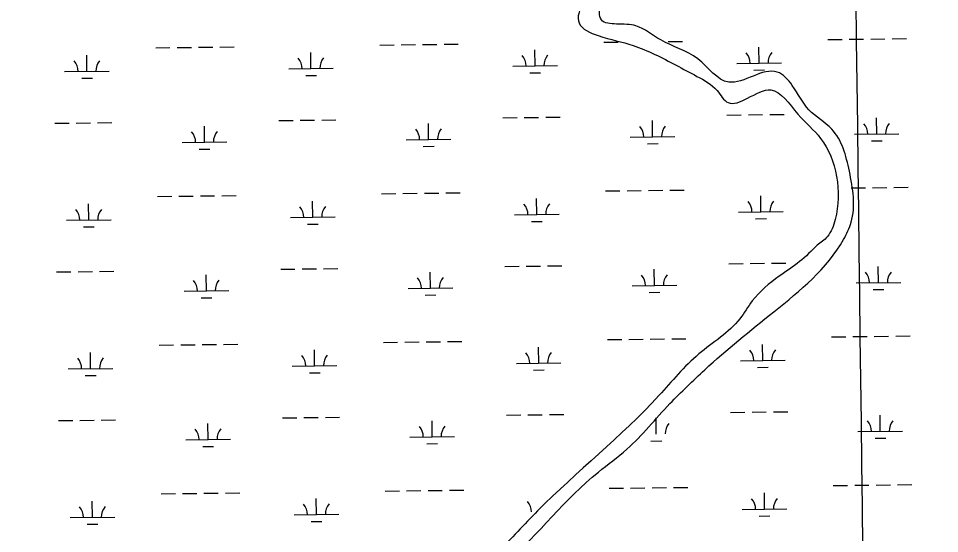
# Model space of a CAD drawing. Extents: x 3704301 to 3742427, y 506229 to 532009.
# Drawn here: x 3732881 to 3734945, y 527909 to 529062 of the extents above; entities that cross this region are included whole.
import ezdxf

# ---------------------------------------------------------------- set-up
doc = ezdxf.new("R2010")
doc.units = 0
for name, color, linetype in [('V-GRID-MAJR', 7, 'Continuous'), ('V-TOPO-SHOR', 7, 'Continuous'), ('V-WETL-SWMP', 7, 'Continuous')]:
    doc.layers.add(name, color=color, linetype=linetype)

msp = doc.modelspace()

# ---------------------------------------------------------------- linework, layer by layer
at = {"layer": 'V-GRID-MAJR'}
msp.add_spline([(3734972.0700000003, 511968.765), (3734896.2830000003, 518027.318), (3734820.471, 524087.803), (3734744.659, 530148.301), (3734744.6350000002, 530150.22)], degree=3, dxfattribs=at)
at = {"layer": 'V-TOPO-SHOR'}
for points in [[(3732887.508, 530127.529), (3732915.157, 530012.053), (3732953.3924305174, 529953.4216159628), (3732999.4697721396, 529935.6405641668), (3733068.19361268, 529941.0662568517), (3733153.554346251, 529898.5421299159), (3733256.4160088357, 529925.0219663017), (3733348.822802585, 529868.8259031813), (3733493.8487771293, 529822.4447711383), (3733554.998, 529602.958), (3733594.9590000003, 529566.583), (3733722.1712659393, 529527.143892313), (3733809.51652662, 529509.867061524), (3733994.970051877, 529532.770015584), (3734015.076122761, 529388.5563971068), (3734046.8696027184, 529226.1415426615), (3734122.919626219, 529194.9686774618), (3734167.551, 529169.162), (3734169.3051029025, 529151.9683417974), (3734144.7581137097, 529096.6363146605), (3734137.16, 529051.875), (3734180.044439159, 529023.6913093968), (3734258.275075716, 529001.7171051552), (3734306.6730917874, 528981.6714034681), (3734401.288510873, 528932.3813391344), (3734446.327, 528900.545), (3734470.796695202, 528873.6124910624), (3734514.2452273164, 528883.3153730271), (3734566.752358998, 528902.3009527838), (3734627.0338700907, 528848.0053799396), (3734678.144732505, 528793.597757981), (3734710.866, 528612.052), (3734693.162, 528573.635), (3734670.463, 528554.854)], [(3734670.463, 528554.854), (3734631.0676381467, 528517.8620274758), (3734585.606566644, 528485.2045115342), (3734525.1040000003, 528429.803), (3734497.3412454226, 528390.1128837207), (3734405.403, 528311.224), (3734316.001180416, 528218.2149008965), (3734044.077, 527959.909), (3733955.697749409, 527867.5689610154), (3733892.259540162, 527804.8827386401), (3733645.3570000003, 527587.318), (3733375.443156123, 527314.7442213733), (3733300.709709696, 527238.1619645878), (3733153.395417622, 527096.4887741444), (3733021.9336747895, 526971.060304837), (3732953.9560000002, 526918.98), (3732990.799, 526900.971), (3733106.812, 527009.439), (3733190.1620491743, 527090.0589840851), (3733296.309, 527189.9400000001), (3733532.528, 527407.776), (3733646.393, 527527.783), (3733768.0959680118, 527645.1483736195), (3733822.4475654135, 527700.8445603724), (3733976.779, 527842.97), (3734180.5143588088, 528046.8771636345), (3734244.0926294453, 528098.1000751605), (3734340.588, 528200.148), (3734379.375, 528238.591), (3734418.716, 528275.9940000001), (3734573.438, 528405.772), (3734729.694, 528567.479), (3734746.6, 528606.138), (3734742.545, 528720.4130000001), (3734703.1119058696, 528814.5398525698), (3734652.1411048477, 528857.4841636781), (3734614.7862154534, 528912.0598593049), (3734581.2290000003, 528942.04), (3734472.5291118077, 528919.4937467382), (3734403.1049643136, 528971.3846083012), (3734320.0368929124, 529013.9367475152), (3734264.620828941, 529045.3617232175), (3734221.004223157, 529049.4148142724), (3734187.055, 529058.719), (3734187.092, 529097.462), (3734206.022, 529139.337), (3734208.09, 529181.033), (3734182.3047444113, 529214.038294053), (3734156.917386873, 529227.4861320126), (3734125.089, 529230.509), (3734073.905340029, 529265.4529468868), (3734066.485, 529394.7440000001), (3734062.866, 529512.456), (3734051.62, 529549.321), (3733996.702468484, 529578.65127126), (3733973.6357853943, 529589.8344593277), (3733937.673, 529592.977), (3733893.69, 529591.822), (3733831.9109150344, 529553.7077655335), (3733739.952317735, 529573.2212339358), (3733697.4390000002, 529588.25), (3733615.588314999, 529617.5618143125), (3733601.580231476, 529638.0277001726), (3733593.6550000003, 529676.449), (3733578.645, 529716.115), (3733560.3639923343, 529820.9644650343), (3733539.3938854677, 529848.2243005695), (3733501.3000000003, 529881.439), (3733359.669843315, 529919.4045323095), (3733306.350355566, 529966.9061554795), (3733255.886, 529973.562), (3733152.7980147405, 529960.4440085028), (3733104.16, 530010.691), (3733016.9707011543, 530004.6445274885), (3732973.186021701, 530022.4535915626), (3732971.917, 530068.626), (3732966.27, 530113.018), (3732961.366, 530128.431)], [(3732969.5946167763, 526938.3187520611), (3732915.742895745, 527029.380956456), (3732859.8786353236, 527097.4885268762), (3732854.6490285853, 527150.1637322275), (3732622.4531131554, 527340.2257063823), (3732484.9892536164, 527424.5338072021), (3732355.745797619, 527492.8913158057), (3732244.8856573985, 527558.0339293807), (3732088.041, 527597.022), (3731972.6169324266, 527602.8603799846), (3731807.722, 527653.4400000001), (3731755.486, 527675.524), (3731677.755560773, 527713.9079168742), (3731652.870251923, 527780.1009908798), (3731586.815066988, 527837.7655262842), (3731519.1933667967, 527929.805988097), (3731553.4970901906, 528031.1173138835), (3731521.5937334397, 528108.6896619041), (3731574.308784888, 528204.493430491), (3731568.3928773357, 528313.3388590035), (3731573.9424529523, 528328.3111938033), (3731573.648324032, 528352.3841465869), (3731561.932724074, 528370.6451093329)]]:
    msp.add_spline(points, degree=3, dxfattribs=at)
at = {"layer": 'V-WETL-SWMP'}
for p, q in [((3733236.7363760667, 528996.9100389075), (3733268.7339877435, 528997.3009944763)), ((3733284.732793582, 528997.4964722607), (3733316.730405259, 528997.8874278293)), ((3733332.7292110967, 528998.0829056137), (3733364.726822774, 528998.4738611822)), ((3733690.6104985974, 529002.4555970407), (3733722.608110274, 529002.8465526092)), ((3733738.6069161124, 529003.0420303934), (3733770.604527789, 529003.4329859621)), ((3733786.603333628, 529003.6284637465), (3733818.6009453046, 529004.0194193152)), ((3733834.599751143, 529004.2148970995), (3733866.5973628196, 529004.605852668)), ((3734192.481038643, 529008.5875885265), (3734224.4786503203, 529008.9785440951)), ((3734336.4702911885, 529010.3468885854), (3734368.4679028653, 529010.7378441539)), ((3734540.391050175, 528962.0926610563), (3734539.951225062, 528998.0899740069)), ((3734694.3515786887, 529014.7195800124), (3734726.349190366, 529015.1105355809)), ((3734742.3479962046, 529015.306013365), (3734774.3456078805, 529015.6969689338)), ((3734790.344413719, 529015.8924467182), (3734822.3420253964, 529016.2834022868)), ((3734838.3408312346, 529016.4788800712), (3734870.3384429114, 529016.8698356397)), ((3733034.7794300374, 528943.6966865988), (3733034.3396049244, 528979.6939995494)), ((3733188.7399585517, 528996.3236055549), (3733220.7375702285, 528996.7145611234)), ((3733536.6499700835, 528949.8286780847), (3733536.2101449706, 528985.8259910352)), ((3734038.520510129, 528955.9606695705), (3734038.0806850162, 528991.957982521)), ((3733988.5242418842, 528955.3498014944), (3734088.516778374, 528956.5715376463)), ((3734490.39478193, 528961.4817929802), (3734590.38731842, 528962.7035291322)), ((3732984.7831617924, 528943.0858185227), (3733084.7756982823, 528944.3075546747)), ((3733486.6537018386, 528949.2178100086), (3733586.6462383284, 528950.4395461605)), ((3734026.7099318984, 528940.384213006), (3734050.7081406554, 528940.6774296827)), ((3734528.580471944, 528946.5162044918), (3734552.5786807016, 528946.8094211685)), ((3733022.968851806, 528928.1202300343), (3733046.9670605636, 528928.413446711)), ((3733524.8393918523, 528934.2522215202), (3733548.8376006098, 528934.5454381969)), ((3733464.657723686, 528833.5084418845), (3733496.6553353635, 528833.8993974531)), ((3733512.654141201, 528834.0948752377), (3733544.6517528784, 528834.4858308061)), ((3733560.650558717, 528834.6813085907), (3733592.648170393, 528835.072264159)), ((3733966.528263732, 528839.6404333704), (3733998.525875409, 528840.0313889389)), ((3734014.524681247, 528840.2268667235), (3734046.522292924, 528840.6178222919)), ((3734062.5210987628, 528840.8133000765), (3734094.5187104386, 528841.2042556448)), ((3734301.914524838, 528797.3048091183), (3734301.4746997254, 528833.3021220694)), ((3734468.398803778, 528845.7724248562), (3734500.396415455, 528846.1633804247)), ((3734516.3952212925, 528846.3588582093), (3734548.39283297, 528846.7498137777)), ((3734564.3916388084, 528846.9452915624), (3734596.3892504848, 528847.3362471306)), ((3734803.7850648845, 528803.4368006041), (3734803.345239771, 528839.4341135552)), ((3732962.7871836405, 528827.3764503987), (3732994.7847953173, 528827.7674059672)), ((3733010.7836011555, 528827.9628837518), (3733042.7812128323, 528828.3538393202)), ((3733058.7800186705, 528828.5493171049), (3733090.7776303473, 528828.9402726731)), ((3733298.1734447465, 528785.0408261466), (3733297.7336196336, 528821.0381390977)), ((3733800.043984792, 528791.1728176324), (3733799.6041596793, 528827.1701305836)), ((3733750.0477165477, 528790.5619495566), (3733850.0402530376, 528791.7836857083)), ((3734251.9182565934, 528796.6939410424), (3734351.9107930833, 528797.9156771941)), ((3734753.7887966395, 528802.8259325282), (3734853.781333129, 528804.04766868)), ((3733248.1771765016, 528784.4299580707), (3733348.169712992, 528785.6516942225)), ((3733788.233406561, 528775.5963610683), (3733812.2316153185, 528775.889577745)), ((3734290.1039466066, 528781.7283525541), (3734314.102155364, 528782.0215692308)), ((3734791.9744866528, 528787.86034404), (3734815.9726954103, 528788.1535607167)), ((3733286.3628665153, 528769.4643695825), (3733310.361075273, 528769.7575862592)), ((3733694.674910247, 528669.805427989), (3733726.672521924, 528670.1963835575)), ((3733742.671327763, 528670.3918613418), (3733774.668939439, 528670.7828169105)), ((3733790.6677452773, 528670.9782946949), (3733822.6653569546, 528671.3692502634)), ((3733838.6641627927, 528671.5647280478), (3733870.6617744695, 528671.9556836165)), ((3734196.5454502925, 528675.9374194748), (3734228.54306197, 528676.3283750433)), ((3734244.5418678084, 528676.5238528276), (3734276.539479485, 528676.9148083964)), ((3734292.5382853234, 528677.1102861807), (3734324.535897, 528677.5012417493)), ((3734340.5347028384, 528677.6967195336), (3734372.532314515, 528678.0876751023)), ((3734746.412407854, 528682.6558443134), (3734778.410019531, 528683.0467998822)), ((3734794.408825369, 528683.2422776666), (3734826.4064370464, 528683.6332332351)), ((3734842.4052428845, 528683.8287110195), (3734874.402854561, 528684.2196665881)), ((3733038.8438416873, 528611.0465175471), (3733038.4040165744, 528647.0438304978)), ((3733192.804370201, 528663.6734365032), (3733224.8019818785, 528664.0643920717)), ((3733240.800787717, 528664.259869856), (3733272.798399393, 528664.6508254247)), ((3733288.7972052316, 528664.8463032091), (3733320.794816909, 528665.2372587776)), ((3733336.793622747, 528665.432736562), (3733368.791234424, 528665.8236921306)), ((3733540.714381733, 528617.1785090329), (3733540.2745566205, 528653.1758219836)), ((3734042.5849217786, 528623.3105005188), (3734042.1450966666, 528659.3078134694)), ((3734544.4554618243, 528629.4424920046), (3734544.0156367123, 528665.4398049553)), ((3734494.45919358, 528628.8316239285), (3734594.45173007, 528630.0533600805)), ((3732988.8475734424, 528610.435649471), (3733088.8401099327, 528611.657385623)), ((3733490.718113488, 528616.5676409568), (3733590.710649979, 528617.7893771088)), ((3733992.588653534, 528622.6996324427), (3734092.5811900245, 528623.9213685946)), ((3734030.774343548, 528607.7340439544), (3734054.7725523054, 528608.0272606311)), ((3734532.6448835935, 528613.8660354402), (3734556.643092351, 528614.1592521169)), ((3733027.0332634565, 528595.4700609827), (3733051.031472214, 528595.7632776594)), ((3733528.903803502, 528601.6020524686), (3733552.9020122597, 528601.8952691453)), ((3733516.718552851, 528501.4447061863), (3733548.716164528, 528501.8356617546)), ((3733564.7149703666, 528502.0311395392), (3733596.7125820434, 528502.4220951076)), ((3733970.592675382, 528506.990264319), (3734002.590287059, 528507.3812198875)), ((3734018.589092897, 528507.5766976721), (3734050.5867045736, 528507.9676532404)), ((3734066.585510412, 528508.163131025), (3734098.583122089, 528508.5540865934)), ((3734472.4632154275, 528513.1222558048), (3734504.4608271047, 528513.5132113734)), ((3734520.459632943, 528513.708689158), (3734552.4572446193, 528514.0996447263)), ((3734568.456050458, 528514.2951225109), (3734600.4536621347, 528514.6860780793)), ((3734807.849476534, 528470.7866315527), (3734807.409651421, 528506.7839445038)), ((3732966.8515952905, 528494.7262813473), (3732998.8492069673, 528495.1172369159)), ((3733014.848012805, 528495.3127147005), (3733046.8456244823, 528495.7036702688)), ((3733062.844430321, 528495.8991480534), (3733094.8420419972, 528496.2901036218)), ((3733302.237856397, 528452.3906570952), (3733301.7980312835, 528488.3879700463)), ((3733468.722135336, 528500.8582728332), (3733500.719747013, 528501.2492284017)), ((3733804.1083964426, 528458.5226485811), (3733803.668571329, 528494.5199615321)), ((3734305.9789364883, 528464.6546400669), (3734305.539111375, 528500.6519530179)), ((3734255.9826682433, 528464.043771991), (3734355.975204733, 528465.2655081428)), ((3734757.853208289, 528470.1757634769), (3734857.845744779, 528471.3974996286)), ((3733252.241588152, 528451.7797890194), (3733352.2341246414, 528453.0015251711)), ((3733754.1121281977, 528457.9117805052), (3733854.104664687, 528459.1335166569)), ((3733792.2978182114, 528442.9461920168), (3733816.2960269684, 528443.2394086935)), ((3734294.168358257, 528449.0781835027), (3734318.166567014, 528449.3714001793)), ((3734796.038898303, 528455.2101749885), (3734820.0371070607, 528455.5033916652)), ((3733290.4272781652, 528436.814200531), (3733314.4254869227, 528437.1074172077)), ((3733698.7393218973, 528337.1552589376), (3733730.7369335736, 528337.5462145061)), ((3733746.7357394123, 528337.7416922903), (3733778.733351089, 528338.1326478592)), ((3733794.732156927, 528338.3281256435), (3733826.7297686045, 528338.7190812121)), ((3733842.728574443, 528338.9145589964), (3733874.726186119, 528339.305514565)), ((3734200.609861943, 528343.2872504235), (3734232.6074736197, 528343.678205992)), ((3734248.606279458, 528343.8736837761), (3734280.6038911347, 528344.264639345)), ((3734296.602696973, 528344.4601171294), (3734328.60030865, 528344.8510726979)), ((3734344.599114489, 528345.0465504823), (3734376.5967261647, 528345.4375060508)), ((3734702.480401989, 528349.4192419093), (3734734.478013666, 528349.8101974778)), ((3734750.476819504, 528350.005675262), (3734782.474431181, 528350.3966308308)), ((3734798.473237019, 528350.5921086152), (3734830.470848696, 528350.9830641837)), ((3734846.4696545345, 528351.1785419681), (3734878.4672662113, 528351.5694975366)), ((3733196.868781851, 528331.0232674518), (3733228.866393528, 528331.4142230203)), ((3733244.8651993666, 528331.6097008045), (3733276.8628110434, 528332.0006563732)), ((3733292.8616168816, 528332.1961341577), (3733324.859228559, 528332.5870897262)), ((3733340.858034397, 528332.7825675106), (3733372.8556460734, 528333.1735230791)), ((3733544.7787933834, 528284.5283399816), (3733544.3389682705, 528320.5256529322)), ((3734046.649333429, 528290.6603314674), (3734046.209508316, 528326.6576444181)), ((3734548.5198734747, 528296.7923229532), (3734548.080048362, 528332.7896359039)), ((3733042.908253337, 528278.3963484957), (3733042.468428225, 528314.3936614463)), ((3734498.5236052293, 528296.1814548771), (3734598.51614172, 528297.4031910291)), ((3732992.9119850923, 528277.7854804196), (3733092.9045215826, 528279.0072165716)), ((3733494.782525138, 528283.9174719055), (3733594.7750616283, 528285.1392080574)), ((3733996.6530651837, 528290.0494633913), (3734096.645601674, 528291.2711995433)), ((3734034.838755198, 528275.0838749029), (3734058.836963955, 528275.3770915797)), ((3734536.7092952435, 528281.2158663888), (3734560.7075040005, 528281.5090830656)), ((3733031.097675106, 528262.8198919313), (3733055.0958838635, 528263.113108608)), ((3733532.9682151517, 528268.9518834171), (3733556.966423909, 528269.2451000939)), ((3733974.6570870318, 528174.3400952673), (3734006.6546987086, 528174.7310508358)), ((3734022.653504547, 528174.9265286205), (3734054.651116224, 528175.3174841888)), ((3734070.649922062, 528175.5129619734), (3734102.647533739, 528175.9039175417)), ((3734476.527627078, 528180.4720867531), (3734508.525238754, 528180.8630423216)), ((3734524.524044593, 528181.0585201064), (3734556.5216562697, 528181.4494756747)), ((3734572.520462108, 528181.6449534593), (3734604.518073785, 528182.0359090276)), ((3734811.913888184, 528138.136462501), (3734811.4740630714, 528174.1337754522)), ((3732970.91600694, 528162.0761122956), (3733002.913618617, 528162.4670678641)), ((3733018.9124244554, 528162.6625456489), (3733050.9100361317, 528163.0535012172)), ((3733066.9088419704, 528163.2489790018), (3733098.906453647, 528163.6399345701)), ((3733306.3022680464, 528119.7404880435), (3733305.8624429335, 528155.7378009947)), ((3733472.786546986, 528168.2081037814), (3733504.784158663, 528168.59905935)), ((3733520.7829645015, 528168.7945371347), (3733552.7805761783, 528169.185492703)), ((3733568.779382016, 528169.3809704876), (3733600.7769936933, 528169.7719260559)), ((3733808.172808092, 528125.8724795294), (3733807.732982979, 528161.8697924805)), ((3734310.0433481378, 528132.0044710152), (3734309.6035230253, 528168.0017839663)), ((3734761.917619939, 528137.5255944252), (3734861.910156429, 528138.7473305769)), ((3733256.3059998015, 528119.1296199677), (3733356.2985362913, 528120.3513561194)), ((3733758.1765398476, 528125.2616114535), (3733858.169076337, 528126.4833476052)), ((3733796.3622298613, 528110.2960229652), (3733820.360438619, 528110.5892396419)), ((3734298.232769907, 528116.428014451), (3734322.2309786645, 528116.7212311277)), ((3734800.1033099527, 528122.5600059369), (3734824.10151871, 528122.8532226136)), ((3733294.4916898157, 528104.1640314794), (3733318.489898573, 528104.4572481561)), ((3733846.7929860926, 528006.2643899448), (3733878.7905977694, 528006.6553455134)), ((3734204.674273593, 528010.6370813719), (3734236.6718852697, 528011.0280369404)), ((3734252.670691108, 528011.2235147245), (3734284.668302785, 528011.6144702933)), ((3734300.6671086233, 528011.8099480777), (3734332.6647202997, 528012.2009036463)), ((3734348.6635261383, 528012.3963814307), (3734380.661137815, 528012.7873369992)), ((3734706.5448136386, 528016.7690728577), (3734738.542425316, 528017.1600284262)), ((3734754.541231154, 528017.3555062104), (3734786.538842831, 528017.7464617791)), ((3734802.5376486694, 528017.9419395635), (3734834.535260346, 528018.3328951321)), ((3734850.534066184, 528018.5283729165), (3734882.531677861, 528018.919328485)), ((3733200.9331935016, 527998.3730984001), (3733232.9308051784, 527998.7640539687)), ((3733248.9296110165, 527998.9595317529), (3733280.9272226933, 527999.3504873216)), ((3733296.9260285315, 527999.545965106), (3733328.9236402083, 527999.9369206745)), ((3733344.922446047, 528000.132398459), (3733376.9200577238, 528000.5233540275)), ((3733548.8432050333, 527951.87817093), (3733548.40337992, 527987.8754838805)), ((3733702.803733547, 528004.5050898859), (3733734.801345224, 528004.8960454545)), ((3733750.800151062, 528005.0915232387), (3733782.7977627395, 528005.4824788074)), ((3733798.796568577, 528005.6779565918), (3733830.794180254, 528006.0689121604)), ((3734552.5842851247, 527964.1421539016), (3734552.1444600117, 528000.1394668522)), ((3733046.972664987, 527945.7461794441), (3733046.5328398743, 527981.7434923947)), ((3732996.976396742, 527945.135311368), (3733096.9689332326, 527946.3570475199)), ((3733498.846936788, 527951.2673028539), (3733598.8394732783, 527952.4890390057)), ((3734502.5880168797, 527963.5312858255), (3734602.5805533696, 527964.7530219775)), ((3734540.7737068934, 527948.5656973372), (3734564.771915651, 527948.8589140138)), ((3733035.162086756, 527930.1697228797), (3733059.1602955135, 527930.4629395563)), ((3733537.032626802, 527936.3017143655), (3733561.0308355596, 527936.5949310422))]:
    msp.add_line(p, q, dxfattribs=at)
for centre, radius, start, end in [((3733983.275896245, 528955.7605143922), 35.24628790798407, 359.92820061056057, 41.4718589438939), ((3734093.7535223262, 528957.1103602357), 35.246287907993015, 139.92819759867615, 181.47185593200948), ((3734485.146436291, 528961.892505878), 35.24628790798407, 359.92820061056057, 41.4718589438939), ((3734595.624062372, 528963.2423517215), 35.246287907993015, 139.92819759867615, 181.47185593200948), ((3732979.534816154, 528943.4965314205), 35.24628790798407, 359.92820061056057, 41.4718589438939), ((3733090.012442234, 528944.846377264), 35.246287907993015, 139.92819759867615, 181.47185593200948), ((3733481.4053561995, 528949.6285229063), 35.24628790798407, 359.92820061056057, 41.4718589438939), ((3733591.88298228, 528950.9783687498), 35.246287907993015, 139.92819759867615, 181.47185593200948), ((3733744.7993709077, 528790.9726624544), 35.24628790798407, 359.92820061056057, 41.4718589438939), ((3733855.2769969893, 528792.322508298), 35.246287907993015, 139.92819759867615, 181.47185593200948), ((3734246.6699109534, 528797.1046539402), 35.24628790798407, 359.92820061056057, 41.4718589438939), ((3734357.147537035, 528798.4544997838), 35.246287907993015, 139.92819759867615, 181.47185593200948), ((3734748.540451, 528803.236645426), 35.24628790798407, 359.92820061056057, 41.4718589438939), ((3734859.0180770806, 528804.5864912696), 35.246287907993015, 139.92819759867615, 181.47185593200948), ((3733242.928830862, 528784.8406709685), 35.24628790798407, 359.92820061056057, 41.4718589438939), ((3733353.4064569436, 528786.1905168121), 35.246287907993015, 139.92819759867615, 181.47185593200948), ((3733987.340307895, 528623.1103453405), 35.24628790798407, 359.92820061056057, 41.4718589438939), ((3734097.817933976, 528624.4601911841), 35.246287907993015, 139.92819759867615, 181.47185593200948), ((3734489.210847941, 528629.2423368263), 35.24628790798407, 359.92820061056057, 41.4718589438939), ((3734599.688474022, 528630.5921826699), 35.246287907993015, 139.92819759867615, 181.47185593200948), ((3732983.5992278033, 528610.8463623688), 35.24628790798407, 359.92820061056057, 41.4718589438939), ((3733094.0768538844, 528612.1962082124), 35.246287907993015, 139.92819759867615, 181.47185593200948), ((3733485.4697678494, 528616.9783538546), 35.24628790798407, 359.92820061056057, 41.4718589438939), ((3733595.9473939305, 528618.3281996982), 35.246287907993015, 139.92819759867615, 181.47185593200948), ((3733748.863782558, 528458.322493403), 35.24628790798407, 359.92820061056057, 41.4718589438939), ((3733859.341408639, 528459.6723392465), 35.246287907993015, 139.92819759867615, 181.47185593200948), ((3734250.734322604, 528464.4544848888), 35.24628790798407, 359.92820061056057, 41.4718589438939), ((3734361.211948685, 528465.8043307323), 35.246287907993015, 139.92819759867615, 181.47185593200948), ((3734752.60486265, 528470.5864763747), 35.24628790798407, 359.92820061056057, 41.4718589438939), ((3734863.0824887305, 528471.9363222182), 35.246287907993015, 139.92819759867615, 181.47185593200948), ((3733246.9932425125, 528452.1905019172), 35.24628790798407, 359.92820061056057, 41.4718589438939), ((3733357.470868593, 528453.5403477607), 35.246287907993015, 139.92819759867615, 181.47185593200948), ((3734493.275259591, 528296.5921677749), 35.24628790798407, 359.92820061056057, 41.4718589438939), ((3734603.752885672, 528297.9420136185), 35.246287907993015, 139.92819759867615, 181.47185593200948), ((3732987.6636394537, 528278.1961933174), 35.24628790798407, 359.92820061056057, 41.4718589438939), ((3733098.1412655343, 528279.5460391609), 35.246287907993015, 139.92819759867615, 181.47185593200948), ((3733489.5341795, 528284.3281848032), 35.24628790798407, 359.92820061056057, 41.4718589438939), ((3733600.01180558, 528285.6780306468), 35.246287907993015, 139.92819759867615, 181.47185593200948), ((3733991.4047195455, 528290.4601762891), 35.24628790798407, 359.92820061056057, 41.4718589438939), ((3734101.882345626, 528291.8100221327), 35.246287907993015, 139.92819759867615, 181.47185593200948), ((3734365.2763603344, 528133.1541616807), 35.246287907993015, 139.92819759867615, 181.47185593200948), ((3734756.6692743, 528137.9363073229), 35.24628790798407, 359.92820061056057, 41.4718589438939), ((3734867.1469003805, 528139.2861531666), 35.246287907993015, 139.92819759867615, 181.47185593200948), ((3733251.0576541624, 528119.5403328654), 35.24628790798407, 359.92820061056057, 41.4718589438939), ((3733361.535280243, 528120.890178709), 35.246287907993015, 139.92819759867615, 181.47185593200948), ((3733752.928194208, 528125.6723243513), 35.24628790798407, 359.92820061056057, 41.4718589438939), ((3733863.4058202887, 528127.0221701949), 35.246287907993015, 139.92819759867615, 181.47185593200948), ((3734497.3396712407, 527963.9419987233), 35.24628790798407, 359.92820061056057, 41.4718589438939), ((3734607.8172973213, 527965.2918445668), 35.246287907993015, 139.92819759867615, 181.47185593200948), ((3732991.7280511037, 527945.5460242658), 35.24628790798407, 359.92820061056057, 41.4718589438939), ((3733102.2056771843, 527946.8958701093), 35.246287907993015, 139.92819759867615, 181.47185593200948), ((3733493.5985911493, 527951.6780157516), 35.24628790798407, 359.92820061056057, 41.4718589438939), ((3733604.07621723, 527953.0278615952), 35.246287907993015, 139.92819759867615, 181.47185593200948), ((3733995.469131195, 527957.8100072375), 35.24628790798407, 359.92820061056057, 41.4718589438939)]:
    msp.add_arc(centre, radius, start, end, dxfattribs=at)

doc.saveas('drawing.dxf')
